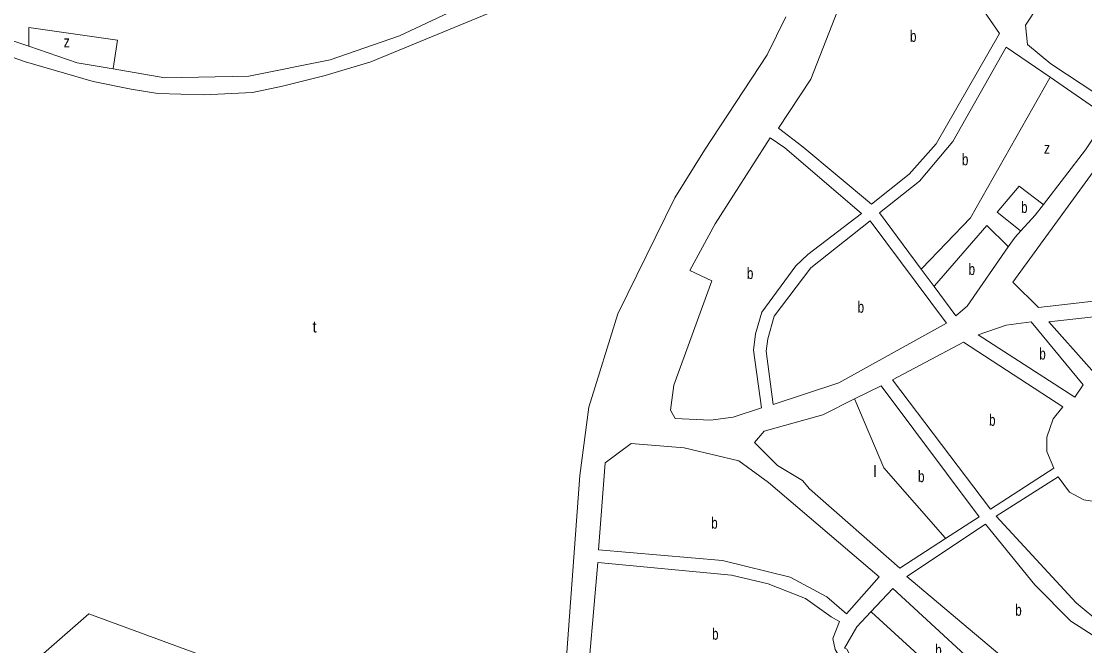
# Model space of a CAD drawing. Extents: x 639657 to 671642, y 222838 to 252123.
# Drawn here: x 646316 to 647241, y 237569 to 238112 of the extents above; entities that cross this region are included whole.
import ezdxf

# ---------------------------------------------------------------- set-up
doc = ezdxf.new("R2010")
doc.units = 0
doc.header["$LTSCALE"] = 4
doc.layers.add('1', color=7, linetype='Continuous', lineweight=13)
doc.layers.add('21', color=7, linetype='Continuous', lineweight=13)
doc.layers.add('7', color=7, linetype='Continuous')

msp = doc.modelspace()

# ---------------------------------------------------------------- linework, layer by layer
at = {"layer": '1'}
for p, q in [((647197.63, 237943.56), (647204.833, 237952.926)), ((647079.78, 237636.64), (647119.689, 237662.555)), ((647042.31, 237585.85), (647054.65, 237598.84))]:
    msp.add_line(p, q, dxfattribs=at)
for points in [[(646244.79, 238204.57), (646258.27, 238183.69), (646276.73, 238174.4), (646317.53, 238165.48), (646373.84, 238167.69), (646414.27, 238180.05), (646440.31, 238192.02), (646457.96, 238204.65), (646488.83, 238175.77), (646551.37, 238260.51), (646580.56, 238247.54), (646611.27, 238240.79), (646646.02, 238217.92), (646667.24, 238200.24), (646691.22, 238166.86), (646710.67, 238130.92), (646644.62, 238099.71), (646584.39, 238078.8), (646513.66, 238064.59), (646440.38, 238063.06), (646395.454, 238070.778)], [(647284.807, 238185.616), (647283.59, 238186.05), (647267.48, 238186.74), (647244.7, 238182.93), (647200.5, 238126.08), (647189.28, 238108.91), (647190.95, 238092.14), (647211.31, 238075.33), (647251.19, 238048.79), (647259.12, 238042.11), (647265.99, 238041.66), (647271.16, 238045.08)], [(646211.02, 238114.61), (646319.22, 238076.93), (646378.05, 238060), (646411.12, 238053.25), (646434.32, 238049.54), (646474.29, 238048.14), (646516.84, 238050.18), (646542.86, 238055.7), (646580.06, 238065.06), (646619.63, 238076.99), (646779.46, 238142.99)], [(646322.003, 238090.494), (646290.92, 238101.07), (646266.348, 238112.125)], [(646980.71, 238116.04), (646964.51, 238082.98), (646909.91, 238000.15), (646884, 237958.8), (646834.59, 237857.95), (646809.2, 237776.71), (646801.37, 237717.41), (646788.84, 237543.82)], [(646395.454, 238070.778), (646364.13, 238076.16), (646322.003, 238090.494)], [(647210.543, 238063.639), (647172.47, 238089.83), (647125.83, 238007.84), (647097.04, 237973.2), (647062.09, 237945.64), (647098.474, 237896.749), (647109.685, 237881.684)], [(647204.833, 237952.926), (647241.38, 238000.45), (647260.59, 238029.21), (647210.543, 238063.639)], [(647174.158, 237916.093), (647180.06, 237924.62), (647185.068, 237930.019), (647197.63, 237943.56)], [(647109.685, 237881.684), (647128.65, 237856.2), (647138.51, 237864.6), (647174.158, 237916.093)], [(647119.689, 237662.555), (647148.85, 237681.49), (647063.69, 237795.36), (647040.536, 237783.865)], [(647040.536, 237783.865), (647012.83, 237770.11), (646961.73, 237756.02), (646953.38, 237745.9), (646973.41, 237725.97), (646995.14, 237713.13), (647001.18, 237705.63), (647079.78, 237636.64)], [(647221.61, 237542.94), (647208.33, 237527.44), (647177.98, 237552.07), (647086.04, 237629.41), (647154.47, 237674.9), (647197.35, 237622.15), (647228.59, 237590.64), (647323.156, 237530.071)], [(647054.65, 237598.84), (647073.81, 237619.01), (647173.289, 237527.665)], [(646703.07, 237476.2), (646374.39, 237597.09), (646318.64, 237548.43)], [(647044.34, 237546.11), (647033.76, 237566.5), (647031.82, 237567.35), (647042.31, 237585.85)]]:
    msp.add_lwpolyline(points, dxfattribs=at)
for points in [[(647088.01, 237979.2), (647111.46, 238005.66), (647166.52, 238101.6), (647074.08, 238235.54), (647061.79, 238219.66), (647058.12, 238213.65), (647050.11, 238193.25), (647036.24, 238148.79), (647002.48, 238062.03), (646974.42, 238019.33), (646995.44, 238003.15), (647055.2, 237953.14)], [(647356.31, 237972.24), (647308.72, 238033.81), (647299.92, 238037.06), (647290.24, 238032.35), (647267.4, 238008.14), (647178.21, 237885.52), (647200.59, 237863.44), (647402.45, 237886.63), (647403.3, 237891.14)], [(647046.41, 237945.17), (646979.69, 238002.35), (646967.09, 238010.97), (646919.27, 237936.1), (646897.01, 237895.67), (646916.15, 237886.48), (646883.26, 237795.98), (646880.3, 237774.06), (646884.4, 237766.77), (646915.11, 237765.33), (646934.87, 237768.16), (646959.55, 237776.16), (646952.58, 237826.2), (646954.27, 237840.59), (646959.81, 237859.29), (646989.37, 237899.52), (646999.66, 237909.42)], [(647002.48, 237897.83), (647053.94, 237938.75), (647120.29, 237849.74), (647026.74, 237798), (646969.64, 237778.98), (646963.53, 237825.36), (646965.01, 237836.1), (646970.56, 237855.87)], [(647412.58, 237873.55), (647209.42, 237851), (647314.71, 237732.65), (647452.55, 237658.41), (647490.13, 237661.28), (647517.59, 237677.44), (647538.39, 237694.24), (647471.85, 237772.93)], [(647148.02, 237839.61), (647232.17, 237785.46), (647239.23, 237796.21), (647193.97, 237850.89), (647172.28, 237848.04)], [(647158.72, 237687.96), (647213.85, 237723.75), (647207.8, 237738.13), (647207.76, 237750.59), (647213.31, 237766.51), (647221.66, 237777.05), (647135.15, 237833.13), (647073.35, 237800.54)], [(647016.46, 237612), (647033.47, 237597), (647061.75, 237629.29), (646965.5, 237711.13), (646939.88, 237729.97), (646892.15, 237741.46), (646846.16, 237745.22), (646823.43, 237728.41), (646817.6, 237652.77), (646925.7, 237643.36), (646984.4, 237628.89)], [(647252.81, 237694.2), (647269.13, 237698.32), (647275.65, 237668.26), (647274, 237643.98), (647277.68, 237631.53), (647297.77, 237588.4), (647315.89, 237561.15), (647333.12, 237544.44), (647327.13, 237534.33), (647277.84, 237569.44), (647233.27, 237606.5), (647163.68, 237681.96), (647217.52, 237716.24), (647227.44, 237702.95), (647239.92, 237696.32)], [(647020.15, 237594.39), (647027.47, 237590.54), (647021.49, 237575.7), (647023.45, 237566.04), (647032.29, 237551.67), (647034.26, 237537.71), (647022.72, 237514.91), (646982.34, 237507.51), (646951.62, 237507.87), (646806.34, 237518.69), (646817.2, 237641.6), (646933.26, 237630.71), (646965.29, 237623.26), (646997.77, 237610.45)]]:
    msp.add_lwpolyline(points, close=True, dxfattribs=at)
at = {"layer": '21'}
for points in [[(646322.003, 238090.494), (646322.003, 238090.994), (646322.003, 238106.879), (646399.191, 238095.702), (646395.529, 238071.278), (646395.454, 238070.778)], [(647210.543, 238063.639), (647210.26, 238063.139), (647141.358, 237941.441), (647098.954, 237897.249), (647098.474, 237896.749)], [(647185.068, 237930.019), (647184.568, 237930.419), (647164.578, 237946.419), (647183.652, 237968.82), (647204.333, 237953.301), (647204.833, 237952.926)], [(647174.158, 237916.093), (647173.657, 237916.594), (647155.456, 237934.803), (647110.116, 237882.184), (647109.685, 237881.684)], [(647119.689, 237662.555), (647119.252, 237663.055), (647065.893, 237724.066), (647040.748, 237783.365), (647040.536, 237783.865)], [(647054.65, 237598.84), (647055.149, 237598.384), (647152.967, 237509.182)]]:
    msp.add_lwpolyline(points, dxfattribs=at)

# ---------------------------------------------------------------- texts
at = {"layer": '7'}
for s, width, p in [('b', 0.75, (647088.703, 238094.34)), ('z', 0.8, (646352.472, 238089.605)), ('b', 0.75, (647133.895, 237987.072)), ('z', 0.8, (647205.213, 237997.028)), ('b', 0.75, (647185.31, 237945.589)), ('b', 0.75, (646946.844, 237888.15)), ('b', 0.75, (647139.7, 237891.661)), ('b', 0.75, (647043.163, 237858.865)), ('b', 0.75, (647201.19, 237818.175)), ('b', 0.75, (647157.454, 237760.545)), ('b', 0.75, (647095.681, 237711.57)), ('b', 0.75, (646915.79, 237671.11)), ('b', 0.75, (647180.267, 237595.417)), ('b', 0.75, (646916.499, 237574.555)), ('b', 0.75, (647110.674, 237560.621))]:
    msp.add_text(s, height=10, dxfattribs=dict(at, width=width)).set_placement(p)
for s, p in [('t', (646568.801, 237841.677)), ('l', (647056.662, 237716))]:
    msp.add_text(s, height=10, dxfattribs=at).set_placement(p)

doc.saveas('drawing.dxf')
